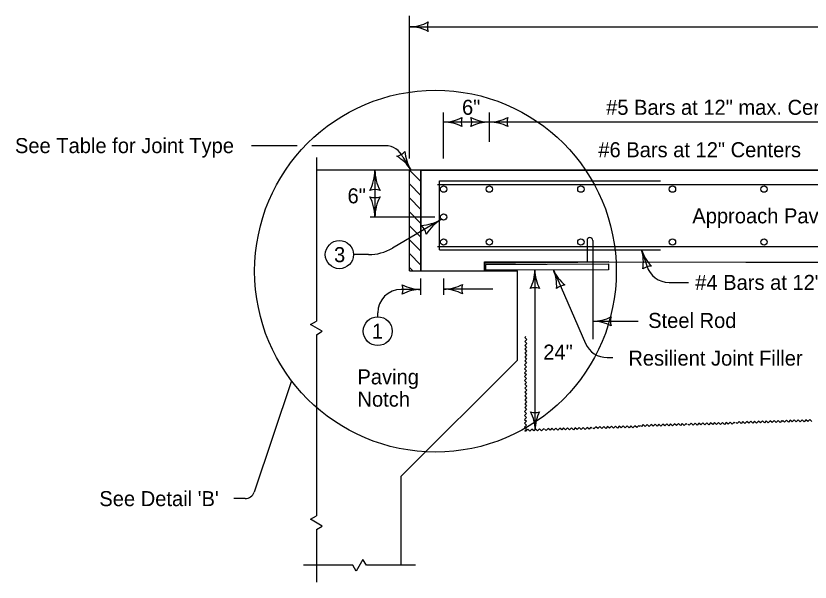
# Model space of a CAD drawing. Extents: x 10130 to 81668, y 5440 to 21644.
# Drawn here: x 10130 to 10975, y 11428 to 12031 of the extents above; entities that cross this region are included whole.
import ezdxf

# ---------------------------------------------------------------- set-up
doc = ezdxf.new("R2010")
doc.units = 0
for name, color, linetype in [('dsnStdBlock', 7, 'Continuous'), ('dsnStdBlockModified', 7, 'Continuous'), ('dsnStdBlockNotModified', 7, 'Continuous'), ('dsnStdBorder', 7, 'Continuous'), ('Level 2', 7, 'Continuous'), ('Level 3', 7, 'Continuous')]:
    doc.layers.add(name, color=color, linetype=linetype)

msp = doc.modelspace()

# ---------------------------------------------------------------- linework, layer by layer
at = {"layer": 'dsnStdBlock'}
for p, q in [((10449.98, 11880), (10449.98, 11794.95)), ((10572.73, 11866.58), (10449.98, 11866.58)), ((10548.93, 11759.25), (10548.93, 11866.58)), ((10449.98, 11794.95), (10449.98, 11705.8)), ((10761.34, 11768.99), (10628.73, 11767.58)), ((10548.93, 11759.25), (10663.9, 11759.25)), ((10663.9, 11664.38), (10663.9, 11759.25)), ((10449.98, 11691.37), (10449.98, 11498.55)), ((10540.25, 11540.73), (10663.9, 11664.38)), ((10540.25, 11446.07), (10540.25, 11540.73)), ((10449.98, 11484.11), (10449.98, 11428.1)), ((10488.66, 11446.06), (10436.22, 11446.06)), ((10555.54, 11446.06), (10503.1, 11446.06))]:
    msp.add_line(p, q, dxfattribs=at)
for points in [[(10449.98, 11691.37), (10456.23, 11694.97), (10443.73, 11702.2), (10449.98, 11705.8)], [(10672.74, 11689.34), (10671.7, 11688.31), (10673.76, 11686.23), (10671.68, 11684.16), (10673.75, 11682.07), (10671.67, 11680), (10673.73, 11677.92), (10671.65, 11675.85), (10673.72, 11673.77), (10671.64, 11671.7), (10673.71, 11669.62), (10671.63, 11667.55), (10673.69, 11665.47), (10671.61, 11663.4), (10673.68, 11661.31), (10671.6, 11659.24), (10673.67, 11657.16), (10671.59, 11655.09), (10673.65, 11653), (10671.57, 11650.93), (10673.64, 11648.85), (10671.56, 11646.78), (10673.62, 11644.7), (10671.54, 11642.63), (10673.61, 11640.55), (10672.57, 11639.52)], [(10672.74, 11639.68), (10671.7, 11638.65), (10673.76, 11636.56), (10671.68, 11634.49), (10673.75, 11632.41), (10671.67, 11630.34), (10673.73, 11628.26), (10671.65, 11626.19), (10673.72, 11624.1), (10671.64, 11622.03), (10673.71, 11619.95), (10671.63, 11617.88), (10673.69, 11615.8), (10671.61, 11613.73), (10673.68, 11611.64), (10671.6, 11609.57), (10673.67, 11607.49), (10671.59, 11605.42), (10673.65, 11603.34), (10671.57, 11601.27), (10673.64, 11599.19), (10671.56, 11597.12), (10673.62, 11595.03), (10671.54, 11592.96), (10673.61, 11590.88), (10672.57, 11589.85)], [(10895.53, 11597.31), (10894.47, 11598.31), (10892.45, 11596.19), (10890.31, 11598.21), (10888.3, 11596.08), (10886.16, 11598.1), (10884.14, 11595.97), (10882.01, 11597.99), (10879.99, 11595.87), (10877.86, 11597.88), (10875.84, 11595.76), (10873.71, 11597.78), (10871.69, 11595.65), (10869.56, 11597.67), (10867.53, 11595.54), (10865.41, 11597.56), (10863.39, 11595.43), (10861.26, 11597.45), (10859.23, 11595.32), (10857.1, 11597.34), (10855.08, 11595.21), (10852.95, 11597.23), (10850.93, 11595.1), (10848.8, 11597.12), (10846.78, 11595), (10845.72, 11596.01)], [(10946.47, 11599.13), (10945.4, 11600.13), (10943.38, 11598.01), (10941.25, 11600.03), (10939.23, 11597.9), (10937.1, 11599.92), (10935.07, 11597.79), (10932.95, 11599.81), (10930.93, 11597.69), (10928.79, 11599.7), (10926.77, 11597.58), (10924.64, 11599.6), (10922.63, 11597.47), (10920.49, 11599.49), (10918.47, 11597.36), (10916.34, 11599.38), (10914.32, 11597.25), (10912.19, 11599.27), (10910.17, 11597.14), (10908.04, 11599.16), (10906.02, 11597.03), (10903.89, 11599.05), (10901.86, 11596.92), (10899.74, 11598.94), (10897.71, 11596.82), (10896.65, 11597.83)], [(10963.71, 11599.71), (10962.65, 11600.72), (10960.62, 11598.59), (10958.49, 11600.61), (10956.47, 11598.48), (10954.34, 11600.5), (10952.32, 11598.38), (10950.19, 11600.39), (10948.17, 11598.27), (10946.22, 11600.11)], [(10977.23, 11599.03), (10975.1, 11601.05), (10973.08, 11598.92), (10970.95, 11600.94), (10968.93, 11598.81), (10966.8, 11600.83), (10964.78, 11598.7), (10963.71, 11599.71)], [(10672.74, 11590.09), (10671.7, 11589.06), (10672.43, 11588.32)], [(10692.6, 11590.33), (10691.53, 11591.33), (10689.51, 11589.21), (10687.38, 11591.22), (10685.36, 11589.1), (10683.22, 11591.11), (10681.21, 11588.99), (10679.08, 11591.01), (10677.06, 11588.88), (10674.92, 11590.9), (10672.9, 11588.77)], [(10743.18, 11591.85), (10742.12, 11592.85), (10740.1, 11590.73), (10737.96, 11592.74), (10735.95, 11590.62), (10733.82, 11592.64), (10731.79, 11590.51), (10729.66, 11592.53), (10727.64, 11590.4), (10725.51, 11592.42), (10723.49, 11590.3), (10721.36, 11592.31), (10719.34, 11590.19), (10717.21, 11592.2), (10715.19, 11590.08), (10713.06, 11592.1), (10711.04, 11589.97), (10708.91, 11591.99), (10706.88, 11589.86), (10704.75, 11591.88), (10702.73, 11589.75), (10700.6, 11591.77), (10698.58, 11589.64), (10696.45, 11591.66), (10694.43, 11589.54), (10693.37, 11590.55)], [(10794.12, 11593.67), (10793.05, 11594.67), (10791.03, 11592.55), (10788.9, 11594.56), (10786.88, 11592.44), (10784.75, 11594.46), (10782.72, 11592.33), (10780.6, 11594.35), (10778.58, 11592.22), (10776.44, 11594.24), (10774.42, 11592.12), (10772.29, 11594.13), (10770.28, 11592.01), (10768.14, 11594.03), (10766.12, 11591.9), (10763.99, 11593.92), (10761.97, 11591.79), (10759.84, 11593.81), (10757.82, 11591.68), (10755.69, 11593.7), (10753.67, 11591.57), (10751.54, 11593.59), (10749.51, 11591.46), (10747.39, 11593.48), (10745.36, 11591.36), (10744.3, 11592.37)], [(10844.6, 11595.94), (10843.53, 11596.95), (10841.51, 11594.82), (10839.38, 11596.84), (10837.36, 11594.72), (10835.23, 11596.73), (10833.21, 11594.61), (10831.08, 11596.62), (10829.06, 11594.5), (10826.92, 11596.52), (10824.9, 11594.39), (10822.77, 11596.41), (10820.76, 11594.28), (10818.62, 11596.3), (10816.6, 11594.18), (10814.47, 11596.19), (10812.45, 11594.07), (10810.32, 11596.09), (10808.3, 11593.96), (10806.17, 11595.98), (10804.15, 11593.85), (10802.02, 11595.86), (10800, 11593.74), (10797.87, 11595.76), (10795.85, 11593.63), (10794.78, 11594.64)], [(10449.98, 11484.11), (10456.23, 11487.71), (10443.73, 11494.94), (10449.98, 11498.55)], [(10503.1, 11446.06), (10499.5, 11452.32), (10492.27, 11439.81), (10488.66, 11446.06)]]:
    msp.add_lwpolyline(points, dxfattribs=at)
at = {"layer": 'dsnStdBlockModified'}
for p, q in [((10429.45, 11892.5), (10380.8, 11892.5)), ((10523.52, 11892.5), (10445.25, 11892.5)), ((10561.18, 11866.58), (11162.23, 11866.58)), ((10561.18, 11759.25), (10561.18, 11866.58)), ((10628.73, 11767.57), (10628.73, 11759.25)), ((10630.37, 11766.18), (10760.77, 11766.66)), ((10760.77, 11766.66), (10760.79, 11760.49)), ((10630.4, 11760.01), (10630.37, 11766.18)), ((10760.79, 11760.49), (10630.4, 11760.01)), ((10561.18, 11733.63), (10561.18, 11751.15)), ((10585.45, 11733.63), (10585.45, 11751.01)), ((10561.38, 11739.56), (10540.21, 11739.56)), ((10637.67, 11739.84), (10585.45, 11739.84)), ((10515.21, 11710.51), (10515.21, 11714.56))]:
    msp.add_line(p, q, dxfattribs=at)
msp.add_lwpolyline([(11162.23, 11866.58), (10561.18, 11866.58), (10561.18, 11759.25), (10628.73, 11759.25), (10628.73, 11767.58), (10761.34, 11768.99), (10907.02, 11768.47), (11162.23, 11769.15), (11162.23, 11809.81), (11168.48, 11813.42), (11155.97, 11820.65), (11162.23, 11824.25), (11162.23, 11850.34)], close=True, dxfattribs=at)
msp.add_circle((10585.31, 11816.58), 3.38, dxfattribs=at)
msp.add_arc((10523.52, 11872.29), 20.21, 23.64012, 90, dxfattribs=at)
at = {"layer": 'dsnStdBlockNotModified'}
for p, q in [((10548.93, 11917.36), (10548.93, 12030.63)), ((10548.93, 12019.15), (11108.8, 12019.15)), ((10585.31, 11879), (10585.31, 11927.75)), ((10634.03, 11896.73), (10634.03, 11927.75)), ((10548.93, 11879), (10548.93, 11917.36)), ((10634.03, 11917.67), (10585.31, 11917.67)), ((11180.65, 11917.67), (10634.03, 11917.67)), ((10512.26, 11866.58), (10512.26, 11816.42)), ((10575.99, 11816.42), (10507.3, 11816.42)), ((10582.85, 11814.07), (10530.87, 11783.48)), ((10505.51, 11776.57), (10489.43, 11776.57)), ((10796.11, 11781.57), (10801.46, 11764.57)), ((10682.7, 11686.81), (10682.7, 11759.97)), ((10702.2, 11760.27), (10736.46, 11682.01)), ((10825.31, 11747.08), (10845.84, 11747.08)), ((10743.99, 11705.65), (10792.5, 11705.65)), ((10682.7, 11590.17), (10682.7, 11686.81)), ((10759.36, 11667.04), (10765.44, 11667.04)), ((10423.54, 11642.43), (10383.62, 11523.75)), ((10374.14, 11516.94), (10361.93, 11516.94))]:
    msp.add_line(p, q, dxfattribs=at)
msp.add_circle((10576.7, 11758.98), 192.46, dxfattribs=at)
for centre, radius, start, end in [((10548.93, 12061.65), 42.5, 270, 298.07249), ((10584.56, 12019.15), 16.42, 162.26665, 197.73335), ((10548.93, 11976.65), 42.5, 61.92751, 90), ((10585.31, 11959.22), 41.55, 270, 298.07249), ((10620.15, 11917.67), 16.05, 162.26665, 197.73335), ((10599.19, 11917.67), 16.05, 342.26665, 17.73335), ((10634.03, 11959.22), 41.55, 241.92751, 270), ((10634.03, 11959.22), 41.55, 270, 298.07249), ((10668.87, 11917.67), 16.05, 162.26665, 197.73335), ((10585.31, 11876.11), 41.55, 61.92751, 90), ((10634.03, 11876.11), 41.55, 90, 118.07249), ((10634.03, 11876.11), 41.55, 61.92751, 90), ((10531.77, 11897.17), 16.42, 283.71154, 319.17824), ((10586.62, 11888.94), 42.5, 183.3724, 211.44489), ((10514.1, 11844.6), 42.5, 31.44489, 59.51738), ((10466.18, 11866.58), 46.08, 331.92751, 360), ((10558.34, 11866.58), 46.08, 180, 208.07249), ((10512.26, 11827.94), 17.8, 72.26665, 107.73335), ((10512.26, 11855.06), 17.8, 252.26665, 287.73335), ((10466.18, 11816.42), 46.08, 360, 28.07249), ((10558.34, 11816.42), 46.08, 151.92751, 180), ((10559.48, 11853.78), 46.08, 272.40408, 300.47657), ((10606.23, 11774.35), 46.08, 120.47657, 148.54906), ((10549.55, 11794.47), 17.8, 12.74322, 48.20992), ((10835.81, 11793.84), 41.55, 197.17802, 225.25051), ((10756.41, 11769.3), 41.55, 349.10553, 17.17802), ((10640.97, 11760.2), 41.55, 331.92751, 360), ((10724.07, 11760.2), 41.55, 180, 208.07249), ((10740.27, 11776.94), 41.55, 203.64012, 231.71261), ((10664.14, 11743.61), 41.55, 355.56763, 23.64012), ((10806.4, 11748.28), 16.05, 89.44466, 124.91137), ((10825.31, 11772.08), 25, 197.47227, 270), ((10525.74, 11739.56), 16.42, 342.26665, 17.73335), ((10561.38, 11782.06), 42.5, 241.92751, 270), ((10585.45, 11782.34), 42.5, 270, 298.07249), ((10621.09, 11739.84), 16.42, 162.26665, 197.73335), ((10682.52, 11725.36), 16.05, 72.26665, 107.73335), ((10716.18, 11728.36), 16.05, 95.90677, 131.37347), ((10561.38, 11697.06), 42.5, 90, 118.07249), ((10585.45, 11697.34), 42.5, 61.92751, 90), ((10743.99, 11747.2), 41.55, 270, 298.07249), ((10778.83, 11705.65), 16.05, 162.26665, 197.73335), ((10743.99, 11664.1), 41.55, 61.92751, 90), ((10682.7, 11624.11), 15.63, 252.26665, 287.73335), ((10642.23, 11590.17), 40.48, 360, 28.07249), ((10723.18, 11590.17), 40.48, 151.92751, 180)]:
    msp.add_arc(centre, radius, start, end, dxfattribs=at)
at = {"layer": 'dsnStdBorder'}
for p, q in [((10542.03, 11880.4), (10550.36, 11866.77)), ((10561.18, 11854.32), (10548.93, 11866.58)), ((10561.18, 11839.51), (10548.93, 11851.76)), ((10578.92, 11851.06), (11162.23, 11851.06)), ((10580.81, 11855.23), (10816.01, 11855.23)), ((10580.81, 11781.57), (10580.81, 11855.23)), ((10561.18, 11824.69), (10548.93, 11836.95)), ((10561.18, 11809.87), (10548.93, 11822.13)), ((10561.18, 11795.06), (10548.93, 11807.32)), ((10561.18, 11780.24), (10548.93, 11792.5)), ((10578.92, 11785.38), (11162.23, 11785.38)), ((10561.18, 11765.43), (10548.93, 11777.69)), ((10580.81, 11781.57), (10816.01, 11781.57)), ((10628.73, 11768.99), (10761.34, 11768.99)), ((10628.73, 11759.25), (10628.73, 11768.99)), ((10630.37, 11766.18), (10760.77, 11766.66)), ((10760.77, 11766.66), (10760.79, 11760.49)), ((10761.34, 11768.99), (10907.02, 11768.47)), ((10907.02, 11768.47), (11162.23, 11769.15)), ((10552.55, 11759.25), (10548.93, 11762.87)), ((10630.4, 11760.01), (10630.37, 11766.18)), ((10760.79, 11760.49), (10630.4, 11760.01))]:
    msp.add_line(p, q, dxfattribs=at)
msp.add_circle((10515.21, 11695.15), 15.36, dxfattribs=at)
for centre, radius, start, end in [((10505.51, 11826.57), 50, 270, 300.47657), ((10540.21, 11714.56), 25, 90, 180), ((10759.36, 11692.04), 25, 203.64012, 270), ((10374.14, 11526.94), 10, 270, 341.40579)]:
    msp.add_arc(centre, radius, start, end, dxfattribs=at)
at = {"layer": 'Level 2'}
msp.add_circle((10474.43, 11776.57), 15, dxfattribs=at)
at = {"layer": 'Level 3'}
for p, q in [((10738, 11791.75), (10738, 11768.74)), ((10743.99, 11791.75), (10743.99, 11686.78))]:
    msp.add_line(p, q, dxfattribs=at)
for centre in [(10585.31, 11846.28), (10634.03, 11846.28), (10731.46, 11846.28), (10828.9, 11846.29), (10926.33, 11846.29), (10585.31, 11790.05), (10634.03, 11790.05), (10731.46, 11790.05), (10828.9, 11790.05), (10926.33, 11790.05)]:
    msp.add_circle(centre, 3.38, dxfattribs=at)
msp.add_arc((10741, 11791.75), 3, 0, 180, dxfattribs=at)

# ---------------------------------------------------------------- texts
at = {"layer": 'dsnStdBlockModified'}
msp.add_text('1', height=16, dxfattribs=at).set_placement((10509.06, 11687.15))
at = {"layer": 'dsnStdBlockNotModified'}
for s, p in [('6"', (10604.94, 11925.34)), ('#5 Bars at 12" max. Centers', (10758.29, 11925.34)), ('See Table for Joint Type', (10129.14, 11884.6)), ('#6 Bars at 12" Centers', (10750.02, 11880.19)), ('6"', (10483.07, 11831.16)), ('Approach Pavement', (10850.05, 11809.86)), ('#4 Bars at 12" Centers', (10853.14, 11739.02)), ('Steel Rod', (10803.02, 11698.53)), ('24"', (10691.41, 11664.83)), ('Resilient Joint Filler', (10781.96, 11658.45)), ('Paving', (10493.64, 11638.49)), ('Notch', (10493.64, 11614.79)), ("See Detail 'B'", (10218.95, 11508.94))]:
    msp.add_text(s, height=16, dxfattribs=at).set_placement(p)
at = {"layer": 'Level 2'}
msp.add_text('3', height=16, dxfattribs=at).set_placement((10468.72, 11768.57))

doc.saveas('drawing.dxf')
